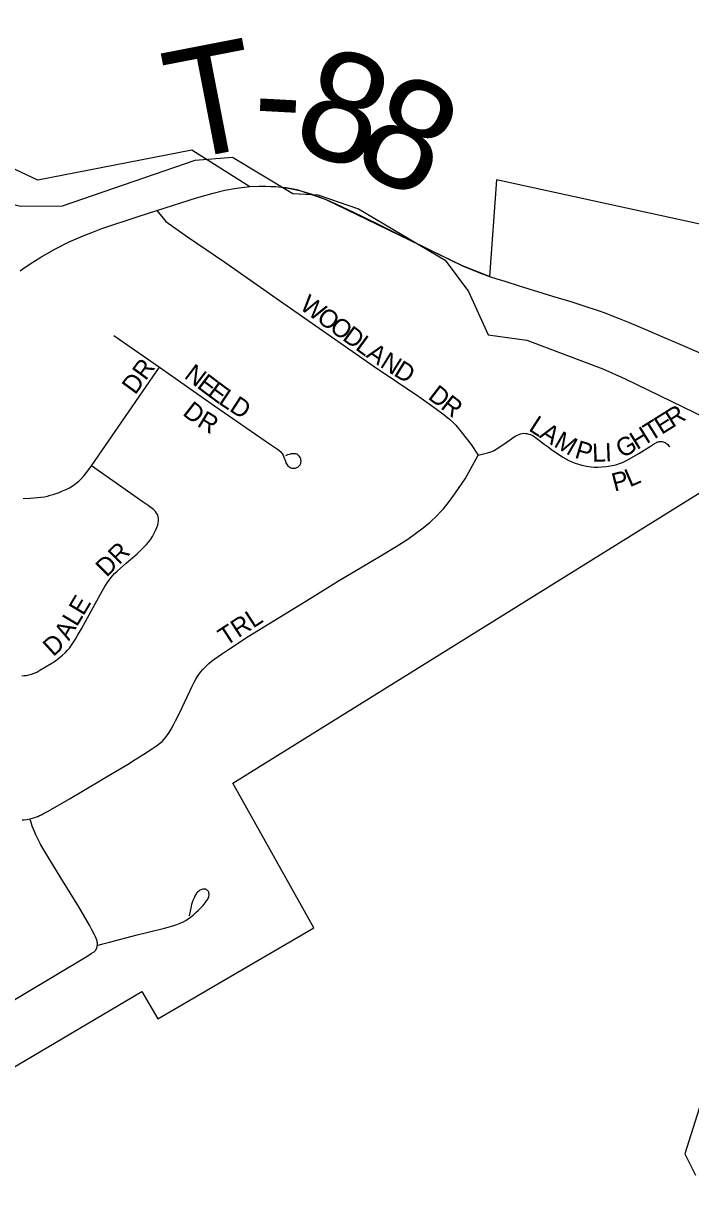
# Model space of a CAD drawing. Extents: x 1410790 to 1770854, y 448063 to 770588.
# Drawn here: x 1568797 to 1570627, y 625055 to 628279 of the extents above; entities that cross this region are included whole.
import ezdxf

# ---------------------------------------------------------------- set-up
doc = ezdxf.new("R2010")
doc.units = 0
for name, color, linetype in [('GM_X_Corporation', 7, 'Continuous'), ('GM_X_Minor_River', 7, 'Continuous'), ('GM_X_Township_Road', 7, 'Continuous'), ('GM_X_Township_Road_Text', 7, 'Continuous'), ('GM_X_Township_Subdivision', 7, 'Continuous'), ('GM_X_Township_Subdivision_Text', 7, 'Continuous')]:
    doc.layers.add(name, color=color, linetype=linetype)

msp = doc.modelspace()

# ---------------------------------------------------------------- linework, layer by layer
at = {"layer": 'GM_X_Corporation'}
for points in [[(1570879.8, 627679.3), (1570094.9, 627850.4), (1570075.6, 627585), (1570001.7, 627614.1), (1569625.2, 627796.7), (1569547.4, 627822.6), (1569517, 627828.3), (1569475, 627832.4), (1569418, 627831.5), (1569258.6, 627931.6), (1568835.6, 627849.8), (1568572.9, 627972.6), (1567688.8, 628820.6), (1567472.9, 628826.4), (1567515.2, 629240.7), (1568510.3, 630179.1), (1569834, 630068.5), (1573909.8, 629713.7)], [(1565061.4, 626034.9), (1565472.3, 626075.7), (1565497.4, 626041.2), (1565539.2, 626001.4), (1565620.6, 625957.8), (1565702.3, 625943.7), (1565710, 625915.8), (1565878.8, 625619.2), (1567012.6, 626275.4), (1567125.8, 626338.3), (1567284.7, 626077.4), (1567855, 625167.2), (1568025.7, 625268.7), (1568074.6, 625189.6), (1568159.5, 625055.1), (1569121, 625623.2), (1569165.5, 625548.3), (1569593.2, 625797.9), (1569370.9, 626194.7), (1570770, 627064.4)]]:
    msp.add_lwpolyline(points, dxfattribs=at)
at = {"layer": 'GM_X_Minor_River'}
for points in [[(1567881.7, 628375.7), (1568106.9, 628110.5), (1568259, 627997.1), (1568674, 627804.1), (1568789.7, 627777.7), (1568904, 627779.3), (1569267.3, 627904.2), (1569369.7, 627912.1), (1569536, 627812.4), (1569604.1, 627809), (1569715.6, 627770.7), (1569953.3, 627629.5), (1570017.7, 627543.9), (1570071.4, 627424.6), (1570177.4, 627410.3), (1570386.3, 627331.9), (1570447.8, 627304.5), (1570731.7, 627166.4)], [(1570684.5, 625409.2), (1570611.7, 625178.1), (1570640.6, 625119.4)]]:
    msp.add_lwpolyline(points, dxfattribs=at)
at = {"layer": 'GM_X_Township_Road'}
for points in [[(1569162.8, 627766.2), (1569271, 627800.7), (1569316.7, 627814.1), (1569349.3, 627821.5), (1569381.5, 627827.2), (1569418, 627831.6)], [(1569418, 627831.6), (1569443.3, 627832.8), (1569461.5, 627832.8), (1569475, 627832.4), (1569488.1, 627831.6), (1569505, 627829.8), (1569522.8, 627827.6), (1569541.1, 627824.1), (1569553.7, 627821.1), (1569566.8, 627817.2), (1569585.5, 627811.5), (1569605, 627804.6), (1569630.7, 627794.6), (1569653.8, 627784.1), (1569688.1, 627768), (1569725.1, 627750.2), (1569776.8, 627725), (1569822.9, 627701.9), (1569859.5, 627684.1), (1569902.1, 627662.8), (1569926, 627650.6), (1569967.3, 627630.6), (1570001.7, 627614.1), (1570050.4, 627594.1), (1570075.6, 627585)], [(1568787.7, 627600.9), (1568798.1, 627608.4), (1568822.1, 627624.6), (1568844.2, 627638.3), (1568881.1, 627659.1), (1568921.9, 627679.8), (1568960.7, 627697), (1568988.8, 627708), (1569011.4, 627716.7), (1569111, 627749.8), (1569162.8, 627766.2)], [(1570075.6, 627585), (1570095.2, 627578.9), (1570117.4, 627572.3), (1570156.9, 627559.7), (1570247.8, 627531.5), (1570301.7, 627515.4), (1570337.4, 627503.6), (1570373.1, 627491.9), (1570394.4, 627484.5), (1570412.2, 627477.1), (1570431.3, 627469.7), (1570458.8, 627458.8), (1570512.2, 627436.2), (1570548.3, 627420.1), (1570591.4, 627401.9), (1570664.9, 627369.7), (1570692.3, 627358.4), (1570724.5, 627345.3)]]:
    msp.add_lwpolyline(points, dxfattribs=at)
at = {"layer": 'GM_X_Township_Subdivision'}
for points in [[(1569162.8, 627766.2), (1569179.8, 627745.2), (1569187.2, 627736.3), (1569246.9, 627694.2), (1569348.7, 627624), (1569499.3, 627519.6), (1569759.3, 627338), (1569881.7, 627255.5), (1569916.2, 627231), (1569933.9, 627218.4), (1569943.9, 627211.2), (1569955.4, 627202.1), (1569965.6, 627193.4), (1569974.3, 627185.4), (1569982.8, 627176.7), (1569990.4, 627168.1), (1569997.7, 627158.9), (1570011.2, 627141.6), (1570024.8, 627123.6), (1570044.3, 627095.1)], [(1569044.1, 627423.5), (1569169.4, 627335.9)], [(1568983.3, 627065.1), (1569169.4, 627335.9)], [(1569169.4, 627335.9), (1569320.5, 627230), (1569471.8, 627126.3), (1569490.4, 627113.4), (1569497.2, 627108.4), (1569502.6, 627103.6), (1569504.5, 627101.5), (1569506.5, 627098.9), (1569508.9, 627094.7), (1569511.2, 627089.5), (1569515.2, 627077.9), (1569516.8, 627074), (1569518.2, 627071), (1569520.2, 627068.4), (1569522.4, 627065.8), (1569524.5, 627063.8), (1569527.1, 627061.9), (1569530.3, 627060.4), (1569533.2, 627059.3), (1569536.6, 627058.9), (1569539.7, 627058.8), (1569543.1, 627059.4), (1569546.4, 627060.6), (1569549.1, 627062), (1569551.4, 627063.7), (1569553.9, 627066.3), (1569555.6, 627068.5), (1569557.2, 627072), (1569558, 627074.8), (1569558.3, 627078.4), (1569558, 627081.5), (1569557.3, 627084.8), (1569555.8, 627088.4), (1569553.8, 627091.3), (1569551.4, 627093.7), (1569549.3, 627095.7), (1569546.7, 627097.1), (1569543.8, 627098.2), (1569540.6, 627098.6), (1569537.1, 627098.8), (1569533.6, 627098.6), (1569529.9, 627098), (1569526.3, 627097), (1569521.3, 627095.3), (1569515.6, 627093.3)], [(1570044.3, 627095.1), (1570062.7, 627099.3), (1570070.3, 627101.2), (1570078.8, 627103.9), (1570086.2, 627107.1), (1570093.8, 627111.2), (1570114.5, 627124.9), (1570136.9, 627140.8), (1570142.8, 627144.7), (1570148, 627147.5), (1570152.3, 627149.9), (1570157.1, 627151.9), (1570160.8, 627153.2), (1570164.9, 627154.1), (1570169.3, 627154.7), (1570173.8, 627154.5), (1570178.2, 627153.8), (1570183.1, 627152.7), (1570187.7, 627151.5), (1570192.5, 627149.3), (1570197.1, 627146.9), (1570201.8, 627143.4), (1570212.5, 627134.8), (1570225.7, 627124.9), (1570236.3, 627117.2), (1570246.6, 627109.4), (1570252.2, 627105.6)], [(1570252.2, 627105.6), (1570261.7, 627099.1), (1570276.2, 627089.7), (1570284.9, 627084.6), (1570293, 627080.3), (1570301.2, 627076.4), (1570310.5, 627072.8), (1570319.2, 627069.8), (1570329, 627067), (1570341.2, 627064.7), (1570354, 627063), (1570363.3, 627062), (1570372.9, 627061.9), (1570383.5, 627062.5), (1570395.2, 627063.3), (1570406.7, 627065.1), (1570417.2, 627067.1), (1570425.1, 627069), (1570432.3, 627071.5), (1570440.3, 627075.1), (1570451.4, 627080.3), (1570485.3, 627099.7), (1570517.6, 627119.2), (1570528.1, 627126.5), (1570532.3, 627128.9), (1570534.7, 627130.2), (1570536.9, 627131), (1570539.1, 627131.7), (1570541.3, 627132.1), (1570543.6, 627132.4), (1570546.2, 627132.5), (1570549.3, 627132.2), (1570552.1, 627131.6), (1570555, 627130.3), (1570557.4, 627129.1), (1570559.6, 627127.7), (1570561.9, 627126), (1570564.6, 627123.8), (1570567, 627121.7), (1570570, 627118.4)], [(1568814.1, 626096.6), (1568821, 626098.3), (1568827.3, 626100.3), (1568832.2, 626102.1), (1568836.2, 626103.7), (1568840.7, 626105.6), (1568845.7, 626108.1), (1568851.6, 626111.3), (1568862.2, 626117), (1568877.4, 626125.5), (1568924.6, 626152.8), (1569049.2, 626226.4), (1569081.7, 626246), (1569103.1, 626259.4), (1569126.6, 626274.1), (1569150.2, 626289.5), (1569161.9, 626297.5), (1569170.2, 626303.8), (1569176.7, 626309.5), (1569182.8, 626315.7), (1569187.3, 626321.4), (1569191.9, 626327.5), (1569196, 626333.6), (1569201.7, 626343.1), (1569208, 626354.5), (1569214, 626365.4), (1569226, 626388.7), (1569238.8, 626415.8), (1569246.1, 626431.4), (1569254.1, 626448.9), (1569259.4, 626460.5), (1569264.4, 626470.3), (1569269.6, 626480), (1569276.1, 626490), (1569282.6, 626498.9), (1569288.9, 626506.9), (1569296.5, 626515.2), (1569305.6, 626523.5), (1569312.8, 626529.3), (1569321.3, 626535.9), (1569339.9, 626548.8), (1569359.2, 626561.9), (1569412.9, 626596.8), (1569498.2, 626649.4), (1569583, 626701.7), (1569660.7, 626749.8), (1569746.5, 626800.6), (1569779.6, 626820.2), (1569819.5, 626844.1), (1569851.5, 626864.7), (1569872.6, 626880), (1569893.4, 626895.6), (1569912.2, 626911.2), (1569931.3, 626929.1), (1569940.3, 626938.3), (1569948.9, 626947.9), (1569966, 626968.9), (1569982.1, 626991.1), (1570008.2, 627029.9), (1570033.6, 627074.6), (1570044.3, 627095.1)], [(1568792, 626489.5), (1568798.7, 626490), (1568805.2, 626490.6), (1568811.6, 626492), (1568818.3, 626493.7), (1568825.6, 626496.3), (1568832.8, 626499.7), (1568841.8, 626504.5), (1568872.7, 626523.1), (1568884, 626530.8), (1568894.1, 626538.4), (1568903.6, 626546.2), (1568911.4, 626553.5), (1568917.2, 626559.4), (1568922.6, 626565.5), (1568928.5, 626573.3), (1568934.2, 626581.5), (1568939.6, 626590), (1568945, 626599.6), (1568955.8, 626618.3), (1568993.5, 626687.2), (1569012.4, 626721.8), (1569019.6, 626734.3), (1569028.1, 626746.8), (1569034, 626755.1), (1569039.5, 626762.6), (1569046.3, 626770.1), (1569053.6, 626776.7), (1569078.5, 626798.1), (1569108.3, 626823.8), (1569133.7, 626849.5), (1569140.2, 626857), (1569146.2, 626864.7), (1569150.6, 626871.4), (1569154.6, 626878.7), (1569159.1, 626887.9), (1569162.7, 626896.7), (1569164.9, 626903.1), (1569166.4, 626909.3), (1569167.1, 626914.3), (1569167.4, 626919.1), (1569167.1, 626921.9), (1569166.5, 626925.6), (1569164.3, 626931.7), (1569161.7, 626935.8), (1569158.6, 626940.2), (1569154.5, 626944.5), (1569149.3, 626948.8), (1569138.5, 626957.1), (1569125.4, 626965.9), (1568983.3, 627065.1)], [(1568796.1, 626976), (1568815.3, 626976.7), (1568825.9, 626977.4), (1568835, 626978.2), (1568844.4, 626979.2), (1568853.9, 626980.9), (1568862.4, 626982.6), (1568870.2, 626984.6), (1568877.6, 626986.7), (1568885.8, 626989.6), (1568894.3, 626992.6), (1568903.9, 626996.7), (1568913.2, 627000.6), (1568922.7, 627005.4), (1568932.7, 627011.5), (1568941.5, 627018.1), (1568948.1, 627023.4), (1568955.6, 627030.9), (1568963.1, 627039.1), (1568970.3, 627047.9), (1568983.3, 627065.1)], [(1568793, 626094.6), (1568798.7, 626094.6), (1568805.8, 626095.3), (1568814.1, 626096.6)], [(1568999, 625749.1), (1568999.3, 625751.3), (1568999.3, 625753.5), (1568999.3, 625755.6), (1568999, 625758.6), (1568998.6, 625761.4), (1568997.9, 625764), (1568996.8, 625767), (1568993.9, 625773.3), (1568990.4, 625780.4), (1568984.3, 625792.2), (1568977.4, 625804.9), (1568948.1, 625855.8), (1568899.3, 625934.6), (1568853.5, 626009.8), (1568843.3, 626027.7), (1568835.2, 626043.4), (1568830.7, 626052.8), (1568826.6, 626062), (1568823.3, 626070.2), (1568820.7, 626076.9), (1568817.2, 626087.1), (1568814.1, 626096.6)], [(1568999, 625749.1), (1569014.3, 625753.5), (1569032.9, 625758.7), (1569108.4, 625778.5), (1569183.3, 625796.7), (1569206.8, 625803.4), (1569217.6, 625807.1), (1569226.8, 625810.6), (1569234.9, 625814.5), (1569241.6, 625818.2), (1569248.1, 625822.1), (1569254.6, 625826.8), (1569262.2, 625832.9), (1569269.6, 625839.7), (1569275.9, 625845.2), (1569282.5, 625851.6), (1569289.3, 625859.3), (1569295.3, 625866.7), (1569299.1, 625871.5), (1569300.8, 625874.1), (1569302.4, 625876.5), (1569303.6, 625879.2), (1569304.7, 625882.3), (1569305.2, 625885), (1569305.7, 625888.1), (1569305.9, 625890.4), (1569305.6, 625892.7), (1569304.9, 625895.3), (1569303.9, 625897.4), (1569302.6, 625899.2), (1569301, 625901), (1569299.1, 625902.5), (1569296.7, 625903.6), (1569294.2, 625904.1), (1569290.9, 625904.3), (1569288.5, 625904.1), (1569285.6, 625903.4), (1569283.1, 625902.3), (1569280.7, 625900.8), (1569278.5, 625899.3), (1569276.5, 625897.5), (1569274.4, 625895.6), (1569272.4, 625893.4), (1569270.7, 625891.2), (1569269.1, 625888.9), (1569267.4, 625886.2), (1569265.5, 625882.3), (1569263.6, 625877.9), (1569261.3, 625872.7), (1569259.3, 625867), (1569257.9, 625861.8), (1569256.4, 625856.2), (1569250.9, 625831.2)], [(1568701.2, 625558.8), (1568973, 625721.4), (1568982.6, 625727.1), (1568988.5, 625730.7), (1568990.4, 625732), (1568992.1, 625733.8), (1568994.1, 625736), (1568995.4, 625737.9), (1568996.7, 625740.1), (1568997.8, 625742.7), (1568998.4, 625745.7), (1568999, 625749.1)]]:
    msp.add_lwpolyline(points, dxfattribs=at)

# ---------------------------------------------------------------- texts
at = {"layer": 'GM_X_Township_Road_Text'}
for s, rotation, p in [('T', 10.9716, (1569221.5, 627900.6)), ('8', 342.7004, (1569524.7, 627938.8)), ('8', 334.2992, (1569688.9, 627888.6)), ('-', 356.9519, (1569422.1, 627941.8))]:
    msp.add_text(s, height=300, rotation=rotation, dxfattribs=at).set_placement(p)
at = {"layer": 'GM_X_Township_Subdivision_Text'}
for s, rotation, p in [('W', 323.917, (1569551.7, 627498)), ('O', 323.9269, (1569598, 627464.3)), ('O', 323.9389, (1569633.5, 627438.4)), ('D', 323.9212, (1569669.1, 627412.5)), ('L', 323.924, (1569704.7, 627386.5)), ('A', 325.0821, (1569734, 627365.2)), ('N', 327.8785, (1569772.3, 627338.5)), ('DR', 53.7481, (1569103, 627258.3)), ('N', 322.7499, (1569235, 627308.5)), ('D', 328.257, (1569809.9, 627314.9)), ('E', 322.7474, (1569270, 627281.8)), ('E', 323.5026, (1569298.6, 627260.1)), ('D', 322.3474, (1569903.9, 627251.4)), ('L', 326.2972, (1569329, 627237.7)), ('D', 327.0399, (1569358.9, 627217.8)), ('R', 321.7991, (1569938.6, 627224.6)), ('D', 322.033, (1569230.6, 627206.8)), ('R', 328.6895, (1569270.5, 627176.2)), ('R', 32.0165, (1570577.5, 627168.7)), ('L', 327.2648, (1570180.2, 627164)), ('T', 32.0125, (1570517.8, 627131.4)), ('E', 31.9851, (1570547.6, 627150)), ('A', 327.2556, (1570209.8, 627145)), ('M', 330.0232, (1570249.1, 627119.8)), ('H', 31.7722, (1570480.2, 627108.1)), ('P', 343.5078, (1570306.6, 627088.4)), ('L', 2.2153, (1570358, 627076.2)), ('I', 2.5024, (1570393.4, 627077.5)), ('G', 29.1766, (1570439.6, 627085.4)), ('L', 23.5685, (1570460.3, 627006.2)), ('P', 14.5795, (1570418.3, 626994.6)), ('DR', 45, (1569024.7, 626757.8)), ('E', 59.2209, (1568960.8, 626652)), ('L', 59.2283, (1568942.8, 626621.8)), ('TRL', 33.1073, (1569351.8, 626569.8)), ('A', 60.877, (1568921.6, 626583.6)), ('D', 42.3251, (1568878.1, 626540.2))]:
    msp.add_text(s, height=50, rotation=rotation, dxfattribs=at).set_placement(p)

doc.saveas('drawing.dxf')
